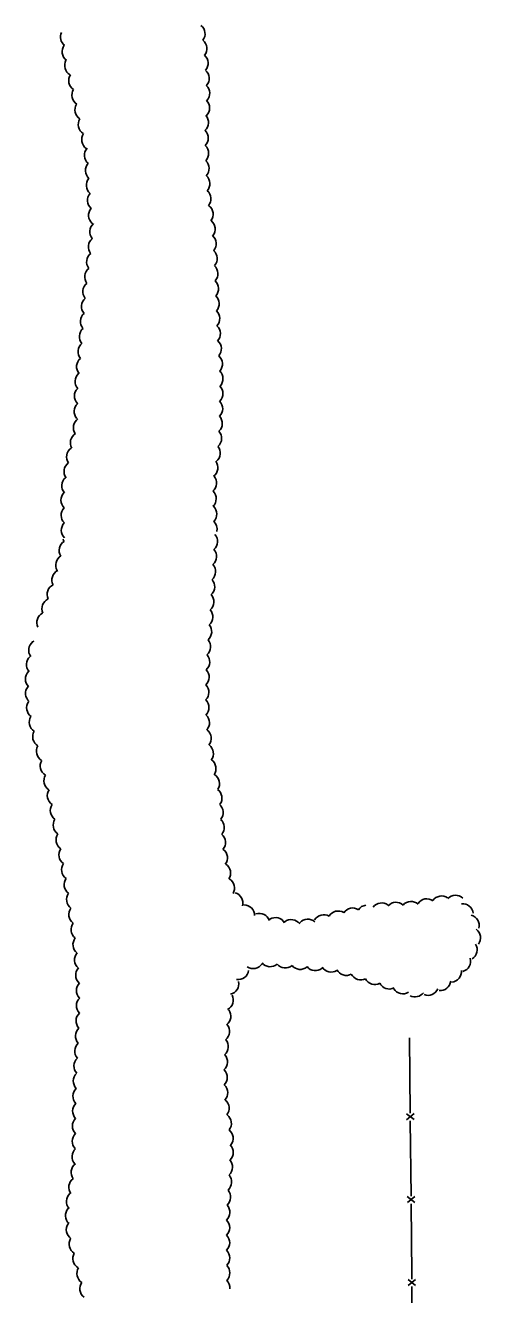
# Model space of a CAD drawing. Extents: x 2402803 to 2427059, y 6985292 to 6997652.
# Drawn here: x 2416470 to 2416711, y 6994383 to 6995057 of the extents above; entities that cross this region are included whole.
import ezdxf

# ---------------------------------------------------------------- set-up
doc = ezdxf.new("R2010")
doc.units = 0
doc.layers.add('p_structure fence', color=7, linetype='Continuous')
doc.layers.add('p_veg woods', color=7, linetype='Continuous')

msp = doc.modelspace()

# ---------------------------------------------------------------- linework, layer by layer
at = {"layer": 'p_structure fence'}
for p, q in [((2416673.72, 6994518.99), (2416674.1, 6994478.99)), ((2416672.13, 6994478.78), (2416676.16, 6994475.61)), ((2416672.16, 6994475.58), (2416676.13, 6994478.81)), ((2416674.14, 6994474.99), (2416674.52, 6994435)), ((2416672.55, 6994434.78), (2416676.58, 6994431.62)), ((2416672.58, 6994431.58), (2416676.55, 6994434.82)), ((2416672.95, 6994390.8), (2416676.96, 6994387.61)), ((2416672.96, 6994387.6), (2416676.95, 6994390.81)), ((2416674.93, 6994387), (2416674.98, 6994347.02))]:
    msp.add_line(p, q, dxfattribs=at)
msp.add_lwpolyline([(2416674.56, 6994431), (2416674.92, 6994393.15), (2416674.92, 6994391)], dxfattribs=at)
at = {"layer": 'p_veg woods'}
for centre, start, end in [((2416559.5, 6995052.07), 322.33979, 52.33979), ((2416494.02, 6995050.45), 156.05363, 231.94279), ((2416560.49, 6995044.16), 321.98298, 51.98298), ((2416494.9, 6995042.61), 143.49998, 233.49998), ((2416496.25, 6995035.25), 150.80805, 240.80805), ((2416561.15, 6995036.35), 319.66732, 49.66732), ((2416498.43, 6995027.27), 146.95466, 236.95466), ((2416561.73, 6995028.4), 319.19388, 49.19388), ((2416500.08, 6995019.45), 146.953, 236.953), ((2416561.96, 6995020.57), 316.87035, 46.87035), ((2416561.91, 6995012.71), 314.74788, 44.74788), ((2416501.73, 6995011.64), 147.32422, 237.32422), ((2416561.34, 6995004.97), 311.32391, 41.32391), ((2416503.46, 6995003.87), 147.81869, 237.81869), ((2416505.32, 6994995.87), 144.8206, 234.8206), ((2416561.23, 6994996.71), 315.02026, 45.02026), ((2416506.78, 6994987.58), 138.95499, 228.95499), ((2416561.4, 6994988.62), 316.39443, 46.39443), ((2416507.29, 6994979.53), 138.00112, 228.00112), ((2416561.67, 6994980.58), 316.99876, 46.99876), ((2416507.76, 6994971.64), 139.36083, 229.36083), ((2416562.05, 6994972.56), 317.68471, 47.68471), ((2416562.64, 6994964.49), 319.2368, 49.2368), ((2416508.38, 6994963.65), 139.21618, 229.21618), ((2416508.97, 6994955.67), 139.21618, 229.21618), ((2416563.8, 6994956.31), 322.89924, 52.89924), ((2416509.61, 6994947.04), 130.02304, 220.02304), ((2416564.87, 6994948.44), 322.18708, 52.18708), ((2416508.83, 6994938.96), 128.2942, 218.2942), ((2416565.44, 6994940.65), 319.46916, 49.46916), ((2416507.92, 6994930.98), 127.92692, 217.92692), ((2416565.97, 6994932.71), 318.74624, 48.74624), ((2416506.9, 6994923.06), 128.05653, 218.05653), ((2416566.36, 6994924.79), 317.78829, 47.78829), ((2416566.69, 6994916.82), 317.43261, 47.43261), ((2416505.93, 6994915.21), 129.41856, 219.41856), ((2416505.2, 6994907.33), 130.67784, 220.67784), ((2416567.02, 6994908.84), 317.28384, 47.28384), ((2416504.61, 6994899.38), 130.97021, 220.97021), ((2416567.33, 6994900.85), 317.26919, 47.26919), ((2416504.06, 6994891.35), 130.31569, 220.31569), ((2416567.65, 6994892.85), 317.26919, 47.26919), ((2416503.4, 6994883.31), 129.37812, 219.37812), ((2416568.18, 6994884.78), 318.53765, 48.53765), ((2416568.76, 6994876.77), 318.94682, 48.94682), ((2416502.59, 6994875.36), 129.46368, 219.46368), ((2416501.78, 6994867.6), 132.34146, 222.34146), ((2416569.02, 6994868.93), 316.72841, 46.72841), ((2416501.44, 6994859.7), 133.68457, 223.68457), ((2416569, 6994861.06), 314.93945, 44.93945), ((2416501.32, 6994851.56), 131.68272, 221.68272), ((2416568.86, 6994853.1), 314.31256, 44.31256), ((2416500.91, 6994843.08), 124.84688, 214.84688), ((2416568.66, 6994845.15), 313.57991, 43.57991), ((2416499.27, 6994834.94), 120.49707, 210.49707), ((2416568.31, 6994837.24), 312.43286, 42.43286), ((2416567.62, 6994829.47), 309.56891, 39.56891), ((2416497.3, 6994827.54), 125.43229, 215.43229), ((2416495.91, 6994819.74), 126.64126, 216.64126), ((2416566.33, 6994821.79), 306.41391, 36.41391), ((2416494.73, 6994812.11), 130.66414, 220.66414), ((2416565.59, 6994813.56), 310.15476, 40.15476), ((2416494.3, 6994804.48), 135.67061, 225.67061), ((2416565.44, 6994805.29), 314.01136, 44.01136), ((2416494.39, 6994796.48), 135.67061, 225.67061), ((2416565.7, 6994797.12), 316.51898, 46.51898), ((2416565.92, 6994789.12), 347.58602, 46.51898), ((2416494.48, 6994788.48), 135.67061, 225.67061), ((2416566.15, 6994782.54), 311.31865, 41.31865), ((2416493.34, 6994777.78), 121.35248, 211.35248), ((2416495.2, 6994785.45), 197.28694, 211.35248), ((2416491.51, 6994770.05), 120.69851, 210.69851), ((2416565.64, 6994774.55), 311.31865, 41.31865), ((2416489.48, 6994762.12), 116.95059, 206.95059), ((2416565.12, 6994766.57), 311.31865, 41.31865), ((2416486.95, 6994754.43), 115.04136, 205.04136), ((2416564.64, 6994758.57), 311.52129, 41.52129), ((2416484.2, 6994746.92), 114.90286, 204.90286), ((2416564.17, 6994750.58), 311.61393, 41.61393), ((2416563.65, 6994742.62), 311.18335, 41.18335), ((2416481.48, 6994739.54), 116.79025, 206.79025), ((2416563.04, 6994734.68), 310.71572, 40.71572), ((2416477.16, 6994724.84), 126.63473, 216.63473), ((2416479.03, 6994732.26), 205.99899, 211.48873), ((2416562.45, 6994726.7), 310.79544, 40.79544), ((2416475.96, 6994717.26), 131.26836, 221.26836), ((2416561.99, 6994718.63), 311.86163, 41.86163), ((2416475.41, 6994709.58), 135.61013, 225.61013), ((2416561.69, 6994710.57), 312.92875, 42.92875), ((2416475.48, 6994701.87), 139.84421, 229.84421), ((2416561.54, 6994702.48), 314.15407, 44.15407), ((2416561.57, 6994694.39), 315.45705, 45.45705), ((2416476.08, 6994694.28), 145.47192, 235.47192), ((2416477.5, 6994686.58), 147.84276, 237.84276), ((2416561.86, 6994686.26), 317.49773, 47.49773), ((2416479.28, 6994678.87), 148.98163, 238.98163), ((2416562.8, 6994678.02), 321.66318, 51.66318), ((2416481.24, 6994671.16), 149.53993, 239.53993), ((2416563.95, 6994669.99), 323.20618, 53.20618), ((2416483.26, 6994663.4), 149.2348, 239.2348), ((2416565.32, 6994662), 324.8012, 54.8012), ((2416485.25, 6994655.57), 147.99493, 237.99493), ((2416567.19, 6994654.03), 327.39536, 57.39536), ((2416568.48, 6994646.38), 323.95524, 53.95524), ((2416487.05, 6994647.65), 146.25169, 236.25169), ((2416488.63, 6994639.8), 146.07549, 236.07549), ((2416569.15, 6994638.67), 320.15288, 50.15288), ((2416490.16, 6994631.96), 146.07549, 236.07549), ((2416569.72, 6994630.76), 319.12948, 49.12948), ((2416491.71, 6994624.07), 145.49389, 235.49389), ((2416570.37, 6994622.75), 319.7011, 49.7011), ((2416493.17, 6994616.21), 145.49389, 235.49389), ((2416571.43, 6994614.61), 322.59495, 52.59495), ((2416494.62, 6994608.3), 144.79817, 234.79817), ((2416573.1, 6994606.51), 326.58766, 56.58766), ((2416495.98, 6994600.39), 144.36817, 234.36817), ((2416575.16, 6994598.56), 329.70686, 59.70686), ((2416497.27, 6994592.46), 143.78821, 233.78821), ((2416579.59, 6994590.63), 344.58944, 74.58944), ((2416658.94, 6994585.02), 53.12743, 143.12743), ((2416666.55, 6994585.36), 48.1092, 138.1092), ((2416674.53, 6994585.79), 48.32579, 138.32579), ((2416682.87, 6994587.2), 55.01401, 145.01401), ((2416690.74, 6994588.7), 55.16047, 145.16047), ((2416698.14, 6994589.12), 46.83515, 136.83515), ((2416498.5, 6994584.51), 143.19359, 233.19359), ((2416585.79, 6994583.99), 359.89211, 89.89211), ((2416593.93, 6994579.5), 18.19181, 108.19181), ((2416628.16, 6994578.74), 59.47462, 149.47462), ((2416635.86, 6994580.74), 59.13918, 149.13918), ((2416643.54, 6994582.33), 57.21922, 147.21922), ((2416651.27, 6994583.88), 96.97277, 146.18394), ((2416701.96, 6994584.6), 6.45532, 96.45532), ((2416705.07, 6994578.68), 345.5503, 75.5503), ((2416499.66, 6994576.52), 142.12353, 232.12353), ((2416602.57, 6994577.21), 31.29551, 121.29551), ((2416610.91, 6994576.16), 37.02496, 127.02496), ((2416619.66, 6994576.39), 48.05012, 138.05012), ((2416500.66, 6994568.5), 141.00612, 231.00612), ((2416705.82, 6994572.12), 323.68693, 53.68693), ((2416501.5, 6994560.44), 139.49135, 229.49135), ((2416703.99, 6994565.76), 301.69271, 31.69271), ((2416590.75, 6994561.44), 235.70586, 325.70586), ((2416599.73, 6994562.45), 220.30103, 310.30103), ((2416607.75, 6994561.78), 219.54383, 309.54383), ((2416615.66, 6994561.03), 220.18136, 310.18136), ((2416623.72, 6994560.39), 218.79347, 308.79347), ((2416700.48, 6994559.69), 286.59411, 16.59411), ((2416502.12, 6994552.33), 137.60708, 227.60708), ((2416582.66, 6994555.58), 262.6197, 352.6197), ((2416632.05, 6994559.58), 213.17117, 303.17117), ((2416640.17, 6994557.85), 208.04099, 298.04099), ((2416647.83, 6994555.47), 206.81513, 296.81513), ((2416655.31, 6994553.03), 207.90803, 297.90803), ((2416695.64, 6994554.24), 275.66037, 5.66037), ((2416502.51, 6994544.15), 134.89605, 224.89605), ((2416577.44, 6994547.67), 282.62477, 12.62477), ((2416662.98, 6994550.61), 206.71254, 296.71254), ((2416670.13, 6994548.05), 212.24077, 302.24077), ((2416683.54, 6994547.23), 247.90434, 337.90434), ((2416689.99, 6994549.75), 264.12416, 354.12416), ((2416502.5, 6994536.07), 133.7413, 223.7413), ((2416574.5, 6994539.1), 297.52976, 27.52976), ((2416676.62, 6994546.45), 243.10145, 322.41528), ((2416502.31, 6994528.01), 132.77896, 222.77896), ((2416573.25, 6994530.55), 306.50569, 36.50569), ((2416501.99, 6994519.98), 132.23115, 222.23115), ((2416572.52, 6994522.4), 309.15762, 39.15762), ((2416501.6, 6994512), 132.20972, 222.20972), ((2416571.85, 6994514.35), 310.19764, 40.19764), ((2416571.41, 6994506.24), 312.00429, 42.00429), ((2416501.21, 6994504.03), 132.46043, 222.46043), ((2416500.86, 6994496.09), 133.29898, 223.29898), ((2416571.28, 6994498.08), 314.36971, 44.36971), ((2416500.62, 6994488.15), 134.10038, 224.10038), ((2416571.53, 6994489.88), 317.28189, 47.28189), ((2416500.49, 6994480.17), 134.28131, 224.28131), ((2416572.31, 6994481.67), 320.77896, 50.77896), ((2416500.39, 6994472.17), 134.28131, 224.28131), ((2416573.48, 6994473.62), 322.78806, 52.78806), ((2416574.43, 6994465.75), 321.77716, 51.77716), ((2416500.28, 6994464.15), 134.02778, 224.02778), ((2416500.17, 6994456.03), 132.32843, 222.32843), ((2416574.5, 6994458.2), 315.35406, 45.35406), ((2416499.66, 6994447.61), 126.06149, 216.06149), ((2416574.14, 6994450.41), 312.47597, 42.47597), ((2416498.42, 6994439.7), 126.06149, 216.06149), ((2416573.63, 6994442.51), 311.24721, 41.24721), ((2416497.18, 6994432.17), 131.37795, 221.37795), ((2416573.1, 6994434.53), 311.24145, 41.24145), ((2416572.69, 6994426.48), 312.16146, 42.16146), ((2416496.7, 6994424.7), 138.88236, 228.88236), ((2416572.58, 6994418.32), 314.3459, 44.3459), ((2416497.15, 6994417.18), 145.8077, 235.8077), ((2416498.62, 6994409.55), 149.13231, 239.13231), ((2416572.61, 6994410.27), 315.06518, 45.06518), ((2416500.61, 6994401.86), 149.8641, 239.8641), ((2416572.63, 6994402.26), 315.24955, 45.24955), ((2416502.74, 6994393.92), 146.81125, 236.81125), ((2416572.67, 6994394.26), 315.24955, 45.24955), ((2416504.31, 6994385.85), 143.61798, 233.61798), ((2416572.7, 6994386.26), 355.97139, 45.24955)]:
    msp.add_arc(centre, 5.65, start, end, dxfattribs=at)

doc.saveas('drawing.dxf')
